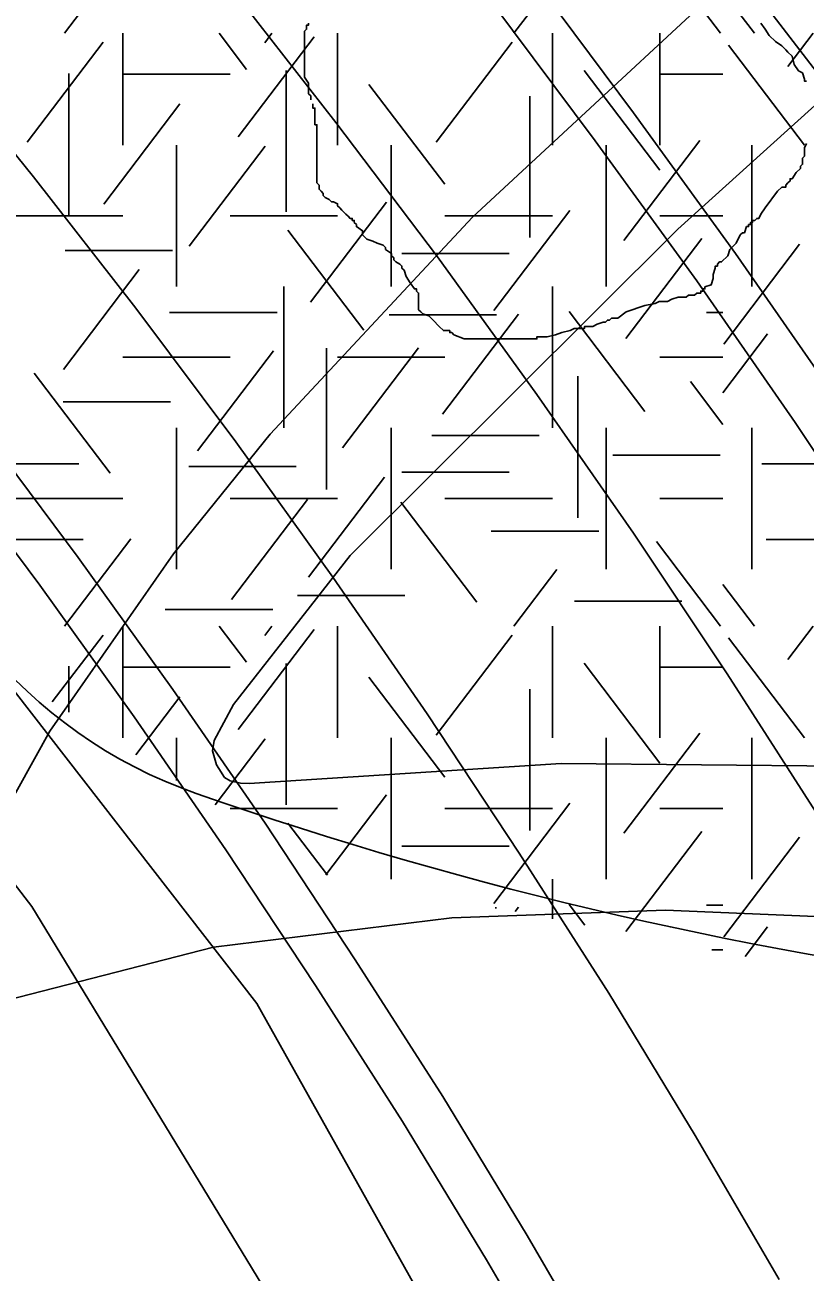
# Model space of a CAD drawing. Extents: x 419101 to 420177, y 4451541 to 4452254.
# Drawn here: x 419987.32 to 419997.07, y 4451828.44 to 4451844.03 of the extents above; entities that cross this region are included whole.
import ezdxf

# ---------------------------------------------------------------- set-up
doc = ezdxf.new("R2010")
doc.units = 0
for name, color, linetype in [('1_PLAN_ONAMA_SINIRI', 7, 'Continuous'), ('3_HALİHAZIR', 7, 'Continuous'), ('Level 3', 7, 'Continuous'), ('Level 41', 7, 'Continuous'), ('Level 53', 7, 'Continuous'), ('Level 60', 7, 'Continuous'), ('Level 62', 7, 'Continuous')]:
    doc.layers.add(name, color=color, linetype=linetype)

msp = doc.modelspace()

# ---------------------------------------------------------------- linework, layer by layer
at = {"layer": '1_PLAN_ONAMA_SINIRI'}
for points in [[(419991.309, 4451851.118), (419999.16, 4451840.914), (420005.668, 4451830.196)], [(419993.389, 4451823.18), (419987.407, 4451833.009), (419980.511, 4451841.978)]]:
    msp.add_lwpolyline(points, dxfattribs=at)
at = {"layer": '3_HALİHAZIR'}
for points in [[(420006.226, 4451851.796), (420005.567, 4451851.416), (420005.26, 4451851.035), (420005.069, 4451850.747), (420004.859, 4451850.545), (420003.243, 4451849.728), (420002.704, 4451849.639), (420002.41, 4451849.554), (420002.184, 4451849.437), (419997.158, 4451845.562), (419992.913, 4451841.624), (419990.386, 4451838.912), (419989.178, 4451837.42), (419987.629, 4451835.2), (419987.014, 4451834.09), (419986.082, 4451832.37), (419985.997, 4451832.134), (419985.998, 4451831.932), (419986.022, 4451831.837), (419986.175, 4451831.699), (419986.314, 4451831.641), (419989.677, 4451832.503)], [(420002.106, 4451847.042), (419999.211, 4451844.845), (419995.482, 4451841.476), (419991.385, 4451837.396)], [(419991.385, 4451837.396), (419989.926, 4451835.534), (419989.686, 4451835.085), (419989.662, 4451834.954), (419989.715, 4451834.783), (419989.741, 4451834.735), (419989.812, 4451834.623), (419989.885, 4451834.583), (419990.015, 4451834.553), (419990.123, 4451834.549), (419994.024, 4451834.796)], [(419994.024, 4451834.796), (419997.532, 4451834.764), (419999.343, 4451834.637), (420001.619, 4451834.317), (420004.099, 4451833.828), (420006.277, 4451833.173)], [(419989.677, 4451832.503), (419992.657, 4451832.87), (419995.326, 4451832.964), (419997.892, 4451832.856), (420001.681, 4451832.474), (420003.011, 4451832.209), (420004.856, 4451831.677)]]:
    msp.add_lwpolyline(points, dxfattribs=at)
at = {"layer": 'Level 3'}
for points in [[(419990.891, 4451843.092), (419990.891, 4451843.118), (419990.891, 4451843.143), (419990.865, 4451843.169), (419990.865, 4451843.195), (419990.865, 4451843.221), (419990.865, 4451843.247), (419990.865, 4451843.273), (419990.865, 4451843.299), (419990.813, 4451843.377), (419990.813, 4451843.455), (419990.813, 4451843.481), (419990.813, 4451843.559), (419990.813, 4451843.637), (419990.813, 4451843.663), (419990.813, 4451843.689), (419990.813, 4451843.715), (419990.813, 4451843.741), (419990.813, 4451843.767), (419990.813, 4451843.793), (419990.813, 4451843.819), (419990.813, 4451843.845), (419990.813, 4451843.871), (419990.813, 4451843.949), (419990.839, 4451843.974), (419990.839, 4451844), (419990.839, 4451844.026), (419990.865, 4451844.026), (419990.865, 4451844.052)], [(419996.52, 4451844.052), (419996.572, 4451843.974), (419996.624, 4451843.897), (419996.702, 4451843.819), (419996.78, 4451843.767), (419996.831, 4451843.715), (419996.857, 4451843.689), (419996.909, 4451843.637), (419996.935, 4451843.533), (419996.987, 4451843.455), (419997.039, 4451843.429), (419997.065, 4451843.351), (419997.065, 4451843.325), (419997.091, 4451843.325)], [(419992.837, 4451840.105), (419992.811, 4451840.105), (419992.681, 4451840.157), (419992.655, 4451840.183), (419992.629, 4451840.183), (419992.629, 4451840.209), (419992.551, 4451840.209), (419992.499, 4451840.261), (419992.422, 4451840.339), (419992.37, 4451840.391), (419992.292, 4451840.417), (419992.266, 4451840.443), (419992.24, 4451840.469), (419992.24, 4451840.495), (419992.24, 4451840.573), (419992.24, 4451840.651), (419992.24, 4451840.676), (419992.214, 4451840.702), (419992.214, 4451840.728), (419992.188, 4451840.728), (419992.136, 4451840.806), (419992.084, 4451840.884), (419992.058, 4451840.962), (419992.032, 4451840.988), (419992.032, 4451841.014), (419992.006, 4451841.04), (419991.955, 4451841.066), (419991.929, 4451841.092), (419991.929, 4451841.118), (419991.903, 4451841.144), (419991.903, 4451841.17), (419991.825, 4451841.222), (419991.825, 4451841.248), (419991.799, 4451841.274), (419991.721, 4451841.3), (419991.669, 4451841.326), (419991.591, 4451841.352), (419991.565, 4451841.378), (419991.54, 4451841.404), (419991.54, 4451841.43), (419991.54, 4451841.456), (419991.462, 4451841.507), (419991.462, 4451841.533), (419991.436, 4451841.559), (419991.436, 4451841.585), (419991.41, 4451841.585), (419991.41, 4451841.611), (419991.384, 4451841.611), (419991.358, 4451841.637), (419991.332, 4451841.663), (419991.306, 4451841.689), (419991.28, 4451841.715), (419991.254, 4451841.741), (419991.228, 4451841.767), (419991.228, 4451841.793), (419991.176, 4451841.819), (419991.15, 4451841.819), (419991.124, 4451841.845), (419991.073, 4451841.871), (419991.047, 4451841.897), (419991.047, 4451841.923), (419991.021, 4451841.949), (419990.995, 4451841.975), (419990.995, 4451842.001), (419990.995, 4451842.027), (419990.969, 4451842.053), (419990.969, 4451842.079), (419990.969, 4451842.105), (419990.969, 4451842.183), (419990.969, 4451842.235), (419990.969, 4451842.261), (419990.969, 4451842.287), (419990.969, 4451842.312), (419990.969, 4451842.338), (419990.969, 4451842.364), (419990.969, 4451842.39), (419990.969, 4451842.416), (419990.969, 4451842.442), (419990.969, 4451842.468), (419990.969, 4451842.494), (419990.969, 4451842.52), (419990.969, 4451842.546), (419990.969, 4451842.572), (419990.969, 4451842.598), (419990.969, 4451842.624), (419990.969, 4451842.65), (419990.969, 4451842.728), (419990.969, 4451842.754), (419990.969, 4451842.78), (419990.943, 4451842.78), (419990.943, 4451842.806), (419990.943, 4451842.832), (419990.943, 4451842.858), (419990.943, 4451842.884), (419990.943, 4451842.91), (419990.943, 4451842.936), (419990.943, 4451842.962), (419990.943, 4451842.988), (419990.917, 4451842.988), (419990.917, 4451843.014), (419990.917, 4451843.04)], [(419997.091, 4451842.546), (419997.065, 4451842.494), (419997.065, 4451842.39), (419997.039, 4451842.364), (419997.039, 4451842.287), (419997.013, 4451842.261), (419997.013, 4451842.235), (419996.961, 4451842.183), (419996.909, 4451842.105), (419996.883, 4451842.105), (419996.883, 4451842.079), (419996.857, 4451842.053), (419996.831, 4451842.027), (419996.831, 4451842.001), (419996.806, 4451842.001), (419996.78, 4451842.001)], [(419996.78, 4451842.001), (419996.728, 4451841.949), (419996.572, 4451841.741), (419996.52, 4451841.663), (419996.494, 4451841.611), (419996.468, 4451841.611), (419996.442, 4451841.585), (419996.416, 4451841.585), (419996.416, 4451841.559), (419996.39, 4451841.559), (419996.39, 4451841.533), (419996.365, 4451841.533), (419996.365, 4451841.507), (419996.339, 4451841.507), (419996.313, 4451841.43), (419996.287, 4451841.43), (419996.261, 4451841.404), (419996.209, 4451841.3), (419996.131, 4451841.222), (419996.105, 4451841.144), (419996.027, 4451841.066), (419996.001, 4451841.066), (419995.975, 4451841.04), (419995.975, 4451841.014), (419995.949, 4451841.014), (419995.949, 4451840.988), (419995.924, 4451840.91), (419995.924, 4451840.858), (419995.898, 4451840.78), (419995.82, 4451840.754), (419995.82, 4451840.728), (419995.794, 4451840.728), (419995.794, 4451840.702), (419995.768, 4451840.702), (419995.768, 4451840.676), (419995.742, 4451840.676), (419995.716, 4451840.676), (419995.69, 4451840.651), (419995.664, 4451840.651), (419995.638, 4451840.651), (419995.612, 4451840.651), (419995.586, 4451840.625), (419995.56, 4451840.625), (419995.534, 4451840.625), (419995.508, 4451840.625), (419995.483, 4451840.625), (419995.405, 4451840.599), (419995.353, 4451840.573), (419995.275, 4451840.573), (419995.249, 4451840.573), (419995.197, 4451840.547), (419995.068, 4451840.521), (419994.834, 4451840.443), (419994.73, 4451840.365), (419994.652, 4451840.365), (419994.627, 4451840.339), (419994.601, 4451840.339), (419994.575, 4451840.313), (419994.549, 4451840.313), (419994.471, 4451840.287), (419994.419, 4451840.261), (419994.393, 4451840.261), (419994.367, 4451840.261), (419994.341, 4451840.261), (419994.315, 4451840.261), (419994.315, 4451840.235), (419994.289, 4451840.235), (419994.263, 4451840.235), (419994.186, 4451840.235), (419994.134, 4451840.209), (419994.03, 4451840.183), (419993.952, 4451840.157), (419993.848, 4451840.131), (419993.796, 4451840.131), (419993.77, 4451840.131), (419993.745, 4451840.131), (419993.719, 4451840.131), (419993.719, 4451840.105), (419993.693, 4451840.105), (419993.667, 4451840.105), (419993.641, 4451840.105), (419993.615, 4451840.105), (419993.589, 4451840.105), (419993.563, 4451840.105), (419993.537, 4451840.105), (419993.511, 4451840.105), (419993.485, 4451840.105), (419993.407, 4451840.105), (419993.355, 4451840.105), (419993.278, 4451840.105), (419993.226, 4451840.105), (419993.2, 4451840.105), (419993.174, 4451840.105), (419993.122, 4451840.105), (419993.044, 4451840.105), (419993.018, 4451840.105), (419992.966, 4451840.105), (419992.94, 4451840.105), (419992.888, 4451840.105), (419992.863, 4451840.105), (419992.837, 4451840.105)]]:
    msp.add_lwpolyline(points, dxfattribs=at)
at = {"layer": 'Level 41'}
for p, q in [((419987.812, 4451843.925), (419988.641, 4451845.016)), ((419996.015, 4451843.925), (419995.213, 4451844.981)), ((419993.432, 4451843.925), (419993.969, 4451844.631)), ((419996.438, 4451843.925), (419996.044, 4451844.443)), ((419988.541, 4451843.925), (419988.541, 4451842.527)), ((419990.09, 4451843.473), (419989.746, 4451843.925)), ((419989.983, 4451842.631), (419990.933, 4451843.881)), ((419990.316, 4451843.805), (419990.407, 4451843.925)), ((419991.227, 4451843.925), (419991.227, 4451842.527)), ((419993.913, 4451843.925), (419993.913, 4451842.527)), ((419995.256, 4451843.925), (419995.256, 4451842.527)), ((419995.256, 4451843.925), (419995.256, 4451842.527)), ((419996.854, 4451843.508), (419997.171, 4451843.925)), ((419987.346, 4451842.562), (419988.295, 4451843.812)), ((419992.46, 4451842.562), (419993.409, 4451843.812)), ((419997.065, 4451842.527), (419996.116, 4451843.777)), ((419987.866, 4451843.423), (419987.866, 4451841.656)), ((419988.541, 4451843.411), (419989.884, 4451843.411)), ((419990.583, 4451843.458), (419990.583, 4451841.691)), ((419995.257, 4451842.211), (419994.308, 4451843.46)), ((419995.256, 4451843.411), (419996.044, 4451843.411)), ((419992.567, 4451842.036), (419991.618, 4451843.285)), ((419993.631, 4451843.137), (419993.631, 4451841.37)), ((419988.306, 4451841.79), (419989.255, 4451843.04)), ((419989.213, 4451842.527), (419989.213, 4451840.76)), ((419989.372, 4451841.265), (419990.321, 4451842.515)), ((419991.899, 4451842.527), (419991.899, 4451840.76)), ((419994.585, 4451842.527), (419994.585, 4451840.76)), ((419994.585, 4451842.527), (419994.585, 4451840.76)), ((419994.805, 4451841.334), (419995.754, 4451842.584)), ((419996.406, 4451840.76), (419996.406, 4451842.527)), ((419990.889, 4451840.564), (419991.84, 4451841.813)), ((419993.18, 4451840.459), (419994.129, 4451841.709)), ((419987.198, 4451841.643), (419988.541, 4451841.643)), ((419989.884, 4451841.643), (419991.227, 4451841.643)), ((419992.57, 4451841.643), (419993.913, 4451841.643)), ((419995.256, 4451841.643), (419996.044, 4451841.643)), ((419991.555, 4451840.214), (419990.605, 4451841.463)), ((419994.831, 4451840.108), (419995.781, 4451841.357)), ((419987.822, 4451841.209), (419989.165, 4451841.209)), ((419996.054, 4451840.039), (419997.003, 4451841.288)), ((419992.03, 4451841.173), (419993.373, 4451841.173)), ((419987.8, 4451839.722), (419988.749, 4451840.972)), ((419990.556, 4451840.76), (419990.556, 4451838.993)), ((419993.913, 4451840.76), (419993.913, 4451838.993)), ((419989.128, 4451840.436), (419990.471, 4451840.436)), ((419992.54, 4451839.162), (419993.49, 4451840.412)), ((419995.07, 4451839.196), (419994.121, 4451840.445)), ((419995.84, 4451840.436), (419996.044, 4451840.436)), ((419991.87, 4451840.403), (419993.213, 4451840.403)), ((419996.044, 4451839.43), (419996.603, 4451840.166)), ((419989.477, 4451838.706), (419990.427, 4451839.956)), ((419991.088, 4451839.988), (419991.088, 4451838.22)), ((419991.288, 4451838.742), (419992.237, 4451839.991)), ((419988.541, 4451839.876), (419989.884, 4451839.876)), ((419991.227, 4451839.876), (419992.57, 4451839.876)), ((419995.256, 4451839.876), (419996.044, 4451839.876)), ((419988.385, 4451838.425), (419987.436, 4451839.675)), ((419994.231, 4451839.638), (419994.231, 4451837.87)), ((419996.044, 4451839.036), (419995.638, 4451839.57)), ((419987.795, 4451839.316), (419989.138, 4451839.316)), ((419989.213, 4451837.225), (419989.213, 4451838.993)), ((419991.899, 4451837.225), (419991.899, 4451838.993)), ((419992.404, 4451838.895), (419993.747, 4451838.895)), ((419994.585, 4451837.225), (419994.585, 4451838.993)), ((419996.406, 4451837.225), (419996.406, 4451838.993)), ((419986.65, 4451838.544), (419987.993, 4451838.544)), ((419994.667, 4451838.65), (419996.01, 4451838.65)), ((419996.529, 4451838.544), (419997.872, 4451838.544)), ((419989.367, 4451838.51), (419990.71, 4451838.51)), ((419992.03, 4451838.439), (419993.373, 4451838.439)), ((419990.863, 4451837.128), (419991.812, 4451838.378)), ((419987.198, 4451838.109), (419988.541, 4451838.109)), ((419989.884, 4451838.109), (419991.227, 4451838.109)), ((419989.903, 4451836.849), (419990.852, 4451838.098)), ((419992.57, 4451838.109), (419993.913, 4451838.109)), ((419995.256, 4451838.109), (419996.044, 4451838.109)), ((419992.966, 4451836.814), (419992.016, 4451838.063)), ((419987.812, 4451836.516), (419988.641, 4451837.607)), ((419993.149, 4451837.702), (419994.492, 4451837.702)), ((419986.704, 4451837.598), (419988.046, 4451837.598)), ((419996.015, 4451836.516), (419995.213, 4451837.572)), ((419996.583, 4451837.598), (419997.925, 4451837.598)), ((419993.432, 4451836.516), (419993.969, 4451837.222)), ((419996.438, 4451836.516), (419996.044, 4451837.034)), ((419990.726, 4451836.897), (419992.069, 4451836.897)), ((419994.188, 4451836.828), (419995.531, 4451836.828)), ((419989.074, 4451836.722), (419990.417, 4451836.722)), ((419988.541, 4451836.516), (419988.541, 4451835.118)), ((419990.09, 4451836.064), (419989.746, 4451836.516)), ((419990.316, 4451836.396), (419990.407, 4451836.516)), ((419991.227, 4451836.516), (419991.227, 4451835.118)), ((419993.913, 4451836.516), (419993.913, 4451835.118)), ((419995.256, 4451836.516), (419995.256, 4451835.118)), ((419995.256, 4451836.516), (419995.256, 4451835.118)), ((419996.854, 4451836.099), (419997.171, 4451836.516)), ((419987.661, 4451835.568), (419988.295, 4451836.403)), ((419989.983, 4451835.222), (419990.933, 4451836.472)), ((419992.46, 4451835.153), (419993.409, 4451836.403)), ((419997.065, 4451835.118), (419996.116, 4451836.368)), ((419990.583, 4451836.049), (419990.583, 4451834.282)), ((419995.257, 4451834.802), (419994.308, 4451836.051)), ((419987.866, 4451836.014), (419987.866, 4451835.439)), ((419988.541, 4451836.002), (419989.884, 4451836.002)), ((419995.256, 4451836.002), (419996.044, 4451836.002)), ((419992.567, 4451834.627), (419991.618, 4451835.876)), ((419988.706, 4451834.907), (419989.255, 4451835.631)), ((419993.631, 4451835.728), (419993.631, 4451833.961)), ((419989.213, 4451835.118), (419989.213, 4451834.586)), ((419991.899, 4451835.118), (419991.899, 4451833.351)), ((419994.585, 4451835.118), (419994.585, 4451833.351)), ((419994.585, 4451835.118), (419994.585, 4451833.351)), ((419994.805, 4451833.925), (419995.754, 4451835.175)), ((419996.406, 4451833.351), (419996.406, 4451835.118)), ((419989.695, 4451834.281), (419990.321, 4451835.106)), ((419991.08, 4451833.406), (419991.84, 4451834.404)), ((419989.884, 4451834.234), (419991.227, 4451834.234)), ((419992.57, 4451834.234), (419993.913, 4451834.234)), ((419993.18, 4451833.05), (419994.129, 4451834.3)), ((419995.256, 4451834.234), (419996.044, 4451834.234)), ((419991.101, 4451833.402), (419990.605, 4451834.054)), ((419994.831, 4451832.699), (419995.781, 4451833.948)), ((419996.054, 4451832.63), (419997.003, 4451833.879)), ((419992.03, 4451833.764), (419993.373, 4451833.764)), ((419993.913, 4451833.351), (419993.913, 4451832.855)), ((419993.198, 4451832.994), (419993.213, 4451832.994)), ((419993.446, 4451832.946), (419993.49, 4451833.003)), ((419994.319, 4451832.776), (419994.121, 4451833.036)), ((419995.84, 4451833.027), (419996.044, 4451833.027)), ((419996.322, 4451832.386), (419996.603, 4451832.757)), ((419995.907, 4451832.467), (419996.044, 4451832.467))]:
    msp.add_line(p, q, dxfattribs=at)
at = {"layer": 'Level 53'}
for points in [[(419977.214, 4451861.97), (419978.852, 4451860.543), (419980.461, 4451859.085), (419982.039, 4451857.598), (419983.597, 4451856.08), (419985.125, 4451854.531), (419986.613, 4451852.953), (419988.081, 4451851.345), (419989.508, 4451849.717), (419990.915, 4451848.059), (419992.282, 4451846.38), (419993.629, 4451844.67), (419994.926, 4451842.931), (419996.202, 4451841.173), (419997.439, 4451839.393), (419998.645, 4451837.584), (419999.821, 4451835.755), (420000.957, 4451833.904), (420002.053, 4451832.034), (420003.118, 4451830.145), (420004.153, 4451828.235)], [(419976.827, 4451861.518), (419978.457, 4451860.098), (419980.057, 4451858.648), (419981.627, 4451857.168), (419983.177, 4451855.658), (419984.697, 4451854.118), (419986.177, 4451852.548), (419987.637, 4451850.948), (419989.057, 4451849.328), (419990.457, 4451847.678), (419991.817, 4451846.008), (419993.157, 4451844.308), (419994.447, 4451842.578), (419995.717, 4451840.828), (419996.947, 4451839.058), (419998.147, 4451837.258), (419999.317, 4451835.438), (420000.447, 4451833.598), (420001.537, 4451831.737), (420002.597, 4451829.857), (420003.627, 4451827.957)], [(419976.827, 4451858.268), (419978.397, 4451856.848), (419979.937, 4451855.398), (419981.447, 4451853.918), (419982.927, 4451852.408), (419984.387, 4451850.878), (419985.807, 4451849.318), (419987.207, 4451847.728), (419988.567, 4451846.118), (419989.907, 4451844.478), (419991.207, 4451842.808), (419992.477, 4451841.128), (419993.717, 4451839.408), (419994.927, 4451837.678), (419996.097, 4451835.918), (419997.237, 4451834.138), (419998.347, 4451832.338), (419999.417, 4451830.517), (420000.457, 4451828.677), (420001.457, 4451826.807)], [(419977.627, 4451852.898), (419979.117, 4451851.438), (419980.577, 4451849.958), (419982.007, 4451848.448), (419983.407, 4451846.908), (419984.777, 4451845.338), (419986.117, 4451843.748), (419987.427, 4451842.128), (419988.707, 4451840.488), (419989.957, 4451838.818), (419991.167, 4451837.128), (419992.347, 4451835.418), (419993.497, 4451833.678), (419994.617, 4451831.928), (419995.697, 4451830.147), (419996.747, 4451828.347)], [(419977.392, 4451849.707), (419978.82, 4451848.26), (419980.216, 4451846.786), (419981.582, 4451845.283), (419982.922, 4451843.747), (419984.232, 4451842.192), (419985.514, 4451840.608), (419986.765, 4451839.004), (419987.985, 4451837.374), (419989.168, 4451835.723), (419990.322, 4451834.05), (419991.449, 4451832.346), (419992.543, 4451830.636), (419993.597, 4451828.898), (419994.623, 4451827.138)], [(419976.974, 4451849.288), (419978.394, 4451847.848), (419979.781, 4451846.383), (419981.14, 4451844.889), (419982.472, 4451843.362), (419983.776, 4451841.815), (419985.05, 4451840.24), (419986.295, 4451838.644), (419987.507, 4451837.025), (419988.683, 4451835.382), (419989.831, 4451833.719), (419990.952, 4451832.023), (419992.04, 4451830.322), (419993.088, 4451828.595), (419994.108, 4451826.845)]]:
    msp.add_lwpolyline(points, dxfattribs=at)
at = {"layer": 'Level 60'}
msp.add_lwpolyline([(419994.278, 4451697.783), (420002.035, 4451734.796), (420004.794, 4451747.183), (420007.217, 4451767.926), (420007.217, 4451779.939), (420004.496, 4451799.788), (420000.694, 4451811.727), (419997.116, 4451819.487), (419990.219, 4451831.799), (419982.391, 4451841.873), (419977.806, 4451845.454), (419963.939, 4451846.872)], dxfattribs=at)
at = {"layer": 'Level 62'}
for centre, radius, start, end in [((419991.442, 4451840.086), 6, 124.3351, 250.7255), ((420005.841, 4451881.263), 49.621, 250.7255, 275.9872)]:
    msp.add_arc(centre, radius, start, end, dxfattribs=at)

doc.saveas('drawing.dxf')
